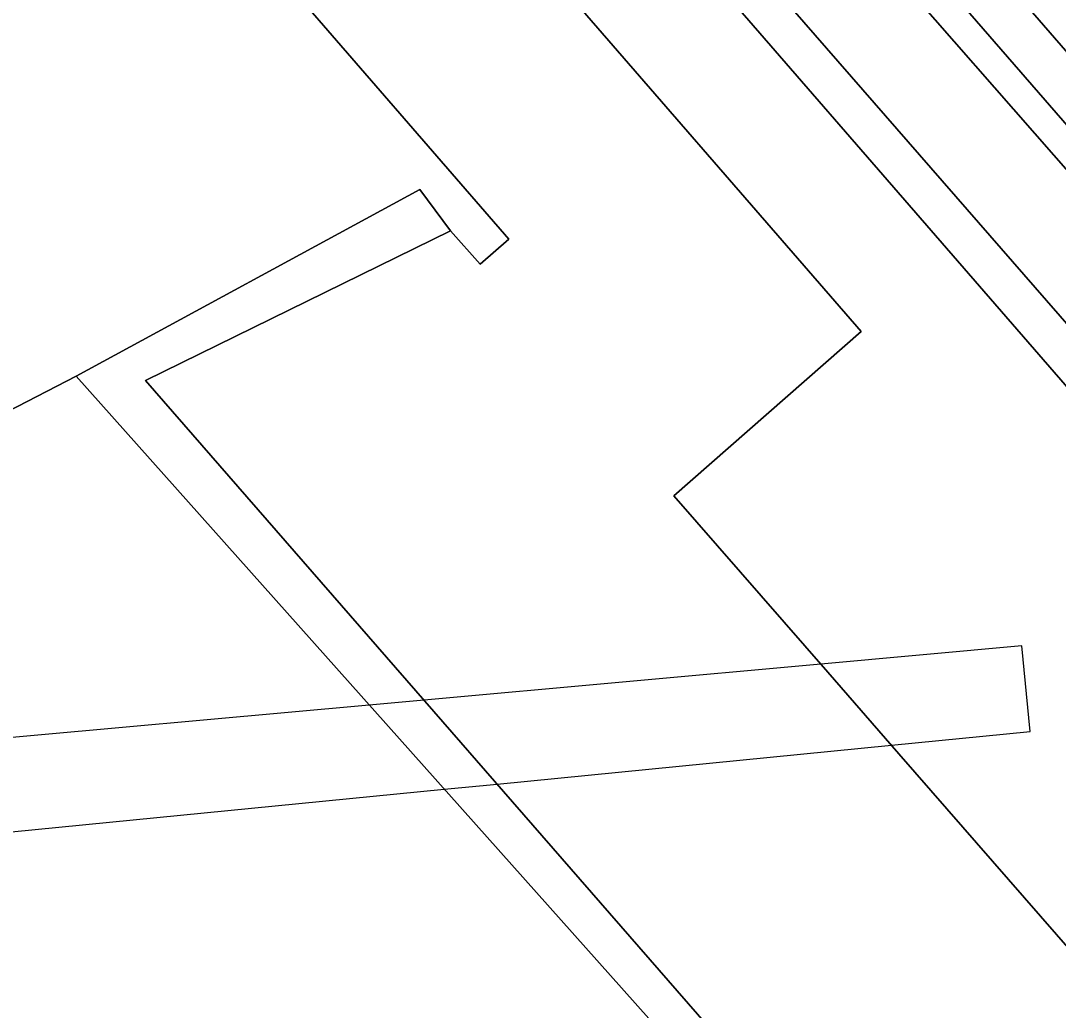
# Model space of a CAD drawing. Extents: x 155887 to 156869, y 383880 to 384678.
# Drawn here: x 156308.74 to 156326.38, y 384014.44 to 384031.26 of the extents above; entities that cross this region are included whole.
import ezdxf

# ---------------------------------------------------------------- set-up
doc = ezdxf.new("R2010")
doc.units = 0
for name, color, linetype in [('IMGEO_Berm_groen', 7, 'Continuous'), ('IMGEO_Dek', 7, 'Continuous'), ('IMGEO_Erf', 7, 'Continuous'), ('IMGEO_Greppel_droge_sloot', 7, 'Continuous'), ('IMGEO_Muur', 7, 'Continuous'), ('IMGEO_Pand', 7, 'Continuous'), ('IMGEO_Parkeervlak_open', 7, 'Continuous'), ('IMGEO_Voetpad_op_trap', 7, 'Continuous'), ('IMGEO_Voetpad_open', 7, 'Continuous')]:
    doc.layers.add(name, color=color, linetype=linetype)

msp = doc.modelspace()

# ---------------------------------------------------------------- linework, layer by layer
at = {"layer": 'IMGEO_Berm_groen'}
for points in [[(156309.711, 384048.832), (156307.48, 384046.967), (156334.824, 384015.476), (156337.029, 384017.397)], [(156310.286, 384047.24), (156335.861, 384018.073), (156336.002, 384017.163), (156335.275, 384016.608), (156334.468, 384016.994), (156309.059, 384046.139)]]:
    msp.add_lwpolyline(points, close=True, dxfattribs=at)
at = {"layer": 'IMGEO_Dek'}
msp.add_lwpolyline([(156307.645, 384018.989), (156307.772, 384017.39), (156315.941, 384018.196), (156316.839, 384018.284), (156323.542, 384018.946), (156325.9, 384019.178), (156325.757, 384020.632), (156322.341, 384020.322), (156315.596, 384019.71), (156314.665, 384019.626)], close=True, dxfattribs=at)
at = {"layer": 'IMGEO_Erf'}
for points in [[(156330.352, 384011.144), (156323.669, 384018.8), (156322.461, 384020.185), (156319.842, 384023.185), (156323.025, 384025.975), (156311.909, 384038.787), (156309.249, 384036.526), (156317.037, 384027.543), (156316.55, 384027.123), (156316.047, 384027.689), (156310.859, 384025.144), (156315.763, 384019.518), (156316.948, 384018.159), (156326.192, 384007.554)], [(156367.63, 383974.604), (156345.583, 384000), (156343.131, 384002.825), (156340.462, 384000.551), (156340.94, 384000), (156348.031, 383991.825), (156319.575, 383978.606), (156312.138, 383987.155), (156311.838, 383986.924), (156311.414, 383987.406), (156325.891, 384000), (156329.324, 384002.986), (156328.193, 384004.294), (156329.25, 384005.287), (156326.862, 384008.108), (156326.192, 384007.554), (156325.753, 384007.192), (156309.681, 384025.215), (156288.569, 384014.304)]]:
    msp.add_lwpolyline(points, dxfattribs=at)
at = {"layer": 'IMGEO_Greppel_droge_sloot'}
msp.add_lwpolyline([(156335.275, 384016.608), (156336.002, 384017.163), (156335.861, 384018.073), (156310.286, 384047.24), (156309.059, 384046.139), (156334.468, 384016.994)], close=True, dxfattribs=at)
at = {"layer": 'IMGEO_Muur'}
msp.add_lwpolyline([(156316.948, 384018.159), (156315.763, 384019.518), (156310.859, 384025.144), (156316.047, 384027.689), (156315.525, 384028.392), (156309.681, 384025.215), (156325.753, 384007.192), (156326.192, 384007.554)], close=True, dxfattribs=at)
at = {"layer": 'IMGEO_Pand'}
msp.add_lwpolyline([(156309.249, 384036.526), (156308.666, 384037.183), (156308.006, 384036.615), (156308.515, 384036.024), (156308.189, 384035.743), (156303.358, 384041.301), (156299.753, 384038.199), (156299.472, 384038.525), (156299.905, 384038.897), (156299.323, 384039.554), (156298.76, 384039.086), (156298.319, 384038.673), (156296.736, 384037.298), (156293.888, 384034.824), (156280.395, 384023.106), (156280.825, 384022.622), (156281.129, 384022.863), (156288.569, 384014.304), (156309.681, 384025.215), (156315.525, 384028.392), (156316.047, 384027.689), (156316.55, 384027.123), (156317.037, 384027.543)], close=True, dxfattribs=at)
at = {"layer": 'IMGEO_Parkeervlak_open'}
msp.add_lwpolyline([(156333.649, 384022.524), (156336.989, 384025.442), (156314.932, 384050.866), (156313.707, 384052.278), (156310.33, 384049.351), (156311.573, 384047.941)], close=True, dxfattribs=at)
at = {"layer": 'IMGEO_Voetpad_op_trap'}
msp.add_lwpolyline([(156307.645, 384018.989), (156307.772, 384017.39), (156315.941, 384018.196), (156316.839, 384018.284), (156323.542, 384018.946), (156325.9, 384019.178), (156325.757, 384020.632), (156322.341, 384020.322), (156315.596, 384019.71), (156314.665, 384019.626)], close=True, dxfattribs=at)
at = {"layer": 'IMGEO_Voetpad_open'}
for points in [[(156338.584, 384011.11), (156334.824, 384015.476), (156307.48, 384046.967), (156304.211, 384050.794)], [(156308.666, 384037.183), (156309.249, 384036.526), (156311.909, 384038.787), (156323.025, 384025.975), (156319.842, 384023.185), (156322.461, 384020.185), (156323.669, 384018.8), (156330.352, 384011.144), (156330.873, 384011.616), (156333.288, 384008.808), (156332.566, 384008.153), (156333.911, 384006.968), (156334.477, 384007.458), (156339.641, 384001.494), (156340.462, 384000.551), (156343.131, 384002.825), (156345.583, 384000), (156367.63, 383974.604)]]:
    msp.add_lwpolyline(points, dxfattribs=at)
msp.add_lwpolyline([(156333.649, 384022.524), (156311.573, 384047.941), (156310.33, 384049.351), (156309.711, 384048.832), (156337.029, 384017.397), (156337.644, 384017.927)], close=True, dxfattribs=at)

doc.saveas('drawing.dxf')
